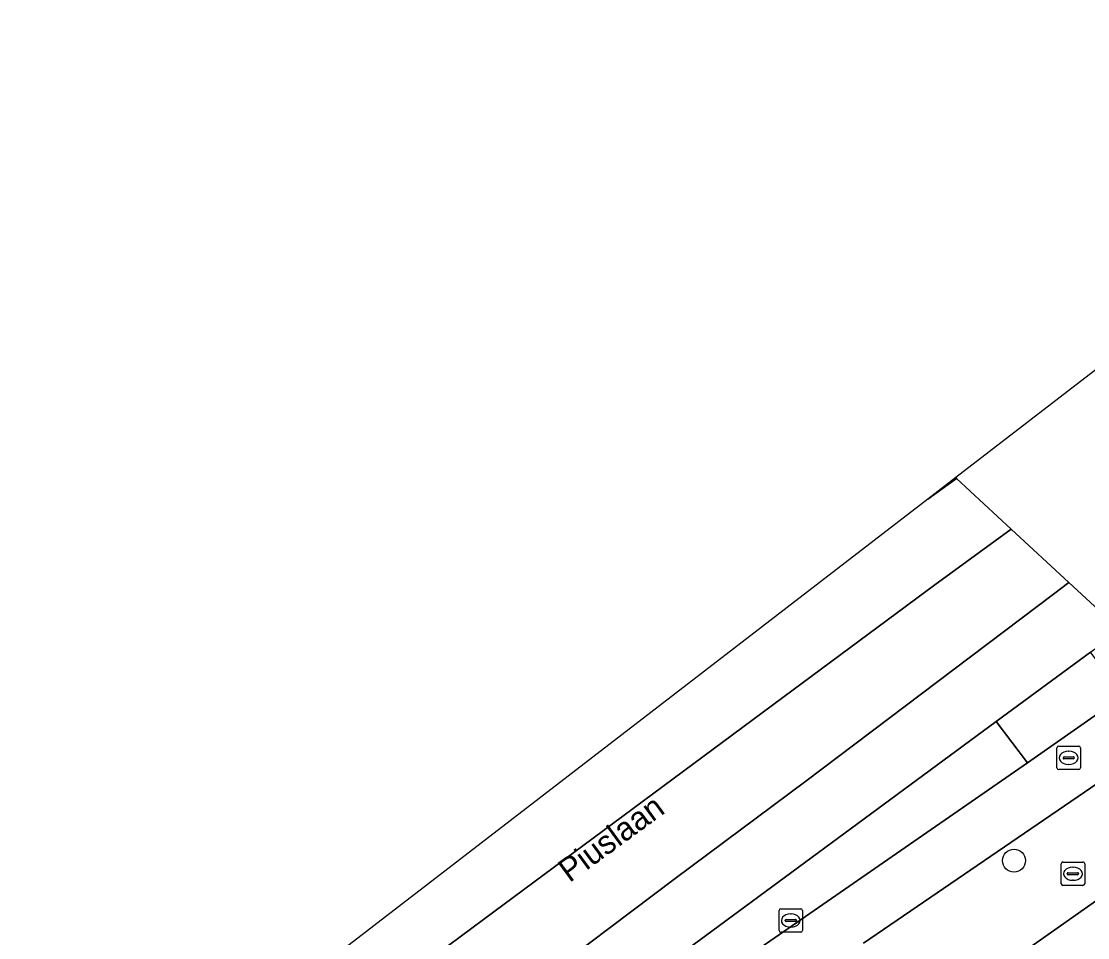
# Model space of a CAD drawing. Extents: x 162523 to 163266, y 381230 to 382050.
# Drawn here: x 162738.28 to 162783.8, y 382011.08 to 382050.2 of the extents above; entities that cross this region are included whole.
import ezdxf

# ---------------------------------------------------------------- set-up
doc = ezdxf.new("R2010")
doc.units = 0
for name, color, linetype in [('IMGEO_Berm_groen', 7, 'Continuous'), ('IMGEO_Boom', 7, 'Continuous'), ('IMGEO_Brandkraan', 7, 'Continuous'), ('IMGEO_Erf', 7, 'Continuous'), ('IMGEO_Fietspad_open', 7, 'Continuous'), ('IMGEO_Kolk', 7, 'Continuous'), ('IMGEO_Openbare_ruimte_label', 7, 'Continuous'), ('IMGEO_Rijbaan_regionaal_gesloten', 7, 'Continuous'), ('IMGEO_Rioolput', 7, 'Continuous'), ('IMGEO_Verkeerseiland_open', 7, 'Continuous'), ('IMGEO_Voetpad_open', 7, 'Continuous')]:
    doc.layers.add(name, color=color, linetype=linetype)

msp = doc.modelspace()

# ---------------------------------------------------------------- linework, layer by layer
at = {"layer": 'IMGEO_Berm_groen'}
for points in [[(162781.233, 382018.555), (162779.895, 382020.311), (162766.951, 382010.772), (162758.745, 382004.443), (162752.57, 381999.564)], [(162753.074, 381998.605), (162766.418, 382008.278), (162766.904, 382008.631), (162781.233, 382018.555)]]:
    msp.add_lwpolyline(points, dxfattribs=at)
at = {"layer": 'IMGEO_Boom'}
msp.add_circle((162780.658, 382014.375), 0.489, dxfattribs=at)
at = {"layer": 'IMGEO_Brandkraan'}
for p, q in [((162782.674, 382013.389), (162782.674, 382014.241)), ((162782.749, 382014.315), (162783.601, 382014.315)), ((162783.675, 382014.241), (162783.675, 382013.389)), ((162782.933, 382013.809), (162782.933, 382013.821)), ((162783.371, 382013.772), (162782.973, 382013.772)), ((162782.976, 382013.858), (162783.374, 382013.858)), ((162783.162, 382014.095), (162783.187, 382014.095)), ((162783.417, 382013.821), (162783.417, 382013.809)), ((162783.601, 382013.315), (162782.749, 382013.315)), ((162783.185, 382013.535), (162783.16, 382013.535))]:
    msp.add_line(p, q, dxfattribs=at)
for points in [[(162782.674, 382013.389), (162782.674, 382014.241)], [(162782.749, 382014.315), (162783.601, 382014.315)], [(162783.675, 382014.241), (162783.675, 382013.389)], [(162783.601, 382013.315), (162782.749, 382013.315)]]:
    msp.add_lwpolyline(points, dxfattribs=at)
for centre, radius, start, end in [((162782.751, 382014.239), 0.0765, 91.552, 178.448), ((162782.751, 382014.239), 0.0765, 91.552, 178.448), ((162783.599, 382014.239), 0.0765, 1.552, 88.448), ((162783.599, 382014.239), 0.0765, 1.552, 88.448), ((162782.973, 382013.818), 0.0403, 85.8775, 175.7526), ((162782.97, 382013.808), 0.0366, 178.938, 274.7102), ((162783.374, 382013.815), 0.043, 264.8664, 352.4533), ((162783.378, 382013.82), 0.0386, 1.7309, 96.639), ((162782.751, 382013.391), 0.0765, 181.552, 268.448), ((162782.751, 382013.391), 0.0765, 181.552, 268.448), ((162783.599, 382013.391), 0.0765, 271.552, 358.448), ((162783.599, 382013.391), 0.0765, 271.552, 358.448)]:
    msp.add_arc(centre, radius, start, end, dxfattribs=at)
for centre, major_axis, ratio, start_param, end_param in [((162783.161, 382013.815), (-0.387, 0.002), 0.722429, 4.712389, 7.853982), ((162783.186, 382013.815), (-0.39, 0.002), 0.717154, 1.570796, 4.712389)]:
    msp.add_ellipse(centre, major_axis=major_axis, ratio=ratio, start_param=start_param, end_param=end_param, dxfattribs=at)
at = {"layer": 'IMGEO_Erf'}
msp.add_lwpolyline([(162782.674, 382006.946), (162787.764, 382010.596), (162785.567, 382013.659), (162766.164, 382000), (162755.181, 381991.723), (162760.882, 381984.683), (162760.162, 381984.097), (162760.739, 381983.391), (162761.79, 381984.145), (162761, 381985.246), (162758.293, 381989.02), (162757.917, 381988.75), (162757.71, 381989.039), (162763.174, 381992.958), (162768.049, 381996.455), (162772.925, 381999.953), (162777.799, 382003.449)], close=True, dxfattribs=at)
at = {"layer": 'IMGEO_Fietspad_open'}
for points in [[(162791.384, 382025.248), (162789.079, 382023.911), (162786.651, 382022.311), (162786.465, 382022.17), (162785.329, 382021.396), (162784.645, 382020.936), (162781.233, 382018.555), (162766.904, 382008.631), (162766.418, 382008.278), (162753.074, 381998.605), (162744.092, 381992.496), (162739.98, 381989.555), (162741.237, 381987.785), (162759.286, 382000), (162759.577, 382000.197)], [(162774.24, 382010.849), (162788.25, 382020.423)]]:
    msp.add_lwpolyline(points, dxfattribs=at)
at = {"layer": 'IMGEO_Kolk'}
for p, q in [((162770.702, 382012.319), (162771.554, 382012.319)), ((162770.627, 382011.393), (162770.627, 382012.245)), ((162770.886, 382011.813), (162770.886, 382011.825)), ((162770.929, 382011.862), (162771.327, 382011.862)), ((162771.115, 382012.099), (162771.14, 382012.099)), ((162771.37, 382011.825), (162771.37, 382011.813)), ((162771.628, 382012.245), (162771.628, 382011.393)), ((162771.324, 382011.776), (162770.926, 382011.776)), ((162771.138, 382011.539), (162771.113, 382011.539)), ((162771.554, 382011.319), (162770.702, 382011.319))]:
    msp.add_line(p, q, dxfattribs=at)
for points in [[(162770.702, 382012.319), (162771.554, 382012.319)], [(162770.627, 382011.393), (162770.627, 382012.245)], [(162771.628, 382012.245), (162771.628, 382011.393)], [(162771.554, 382011.319), (162770.702, 382011.319)]]:
    msp.add_lwpolyline(points, dxfattribs=at)
for centre, radius, start, end in [((162770.704, 382012.243), 0.0765, 91.552, 178.448), ((162770.704, 382012.243), 0.0765, 91.552, 178.448), ((162771.552, 382012.243), 0.0765, 1.552, 88.448), ((162771.552, 382012.243), 0.0765, 1.552, 88.448), ((162770.926, 382011.822), 0.0403, 85.8775, 175.7526), ((162771.331, 382011.824), 0.0386, 1.7309, 96.639), ((162770.704, 382011.395), 0.0765, 181.552, 268.448), ((162770.704, 382011.395), 0.0765, 181.552, 268.448), ((162770.923, 382011.812), 0.0366, 178.938, 274.7102), ((162771.327, 382011.819), 0.043, 264.8664, 352.4533), ((162771.552, 382011.395), 0.0765, 271.552, 358.448), ((162771.552, 382011.395), 0.0765, 271.552, 358.448)]:
    msp.add_arc(centre, radius, start, end, dxfattribs=at)
for centre, major_axis, ratio, start_param, end_param in [((162771.114, 382011.819), (-0.387, 0.002), 0.722429, 4.712389, 7.853982), ((162771.139, 382011.819), (-0.39, 0.002), 0.717154, 1.570796, 4.712389)]:
    msp.add_ellipse(centre, major_axis=major_axis, ratio=ratio, start_param=start_param, end_param=end_param, dxfattribs=at)
at = {"layer": 'IMGEO_Rijbaan_regionaal_gesloten'}
for points in [[(162811.833, 382041.415), (162803.474, 382050.201), (162778.171, 382030.722), (162778.205, 382030.69), (162780.539, 382028.529), (162783.005, 382026.246), (162785.206, 382024.208), (162789.675, 382027.149), (162789.812, 382027.22), (162792.661, 382028.852), (162792.802, 382028.933), (162794.604, 382029.801), (162795.366, 382030.033), (162796.377, 382030.16), (162796.487, 382030.155), (162805.849, 382036.724), (162804.662, 382037.897)], [(162667.509, 381940.274), (162683.823, 381953.589), (162710.356, 381975.317), (162716.011, 381979.972), (162720.796, 381983.875), (162725.296, 381987.518), (162732.266, 381992.774), (162738.678, 381997.54), (162745.062, 382002.248), (162751.538, 382007.048), (162758.019, 382011.857), (162764.398, 382016.604), (162770.791, 382021.331), (162777.282, 382026.141), (162780.539, 382028.529), (162778.205, 382030.69), (162776.979, 382029.804), (162708.12, 381976.793), (162668.023, 381943.382)], [(162776.979, 382029.804), (162778.205, 382030.69), (162778.171, 382030.722), (162776.979, 382029.804)], [(162736.552, 381991.602), (162738.931, 381993.484), (162746.142, 381998.615), (162752.555, 382003.342), (162759.782, 382008.767), (162766.195, 382013.611), (162771.765, 382017.767), (162782.343, 382025.749), (162783.005, 382026.246), (162780.539, 382028.529), (162777.282, 382026.141), (162770.791, 382021.331), (162764.398, 382016.604), (162758.019, 382011.857), (162751.538, 382007.048), (162745.062, 382002.248), (162738.678, 381997.54), (162732.266, 381992.774)], [(162758.745, 382004.443), (162766.951, 382010.772), (162779.895, 382020.311), (162783.929, 382023.267), (162784.846, 382023.949), (162785.103, 382024.14), (162785.206, 382024.208), (162783.005, 382026.246), (162782.343, 382025.749), (162771.765, 382017.767), (162766.195, 382013.611), (162759.782, 382008.767), (162752.555, 382003.342), (162746.142, 381998.615), (162738.931, 381993.484), (162736.552, 381991.602), (162733.278, 381989.131), (162729.2, 381986.09), (162726.008, 381983.557), (162727.508, 381984.595), (162731.807, 381987.292), (162748.546, 381996.767)]]:
    msp.add_lwpolyline(points, dxfattribs=at)
at = {"layer": 'IMGEO_Rioolput'}
for p, q in [((162782.491, 382018.336), (162782.491, 382019.188)), ((162782.566, 382019.262), (162783.418, 382019.262)), ((162783.492, 382019.188), (162783.492, 382018.336)), ((162782.75, 382018.756), (162782.75, 382018.768)), ((162783.188, 382018.719), (162782.79, 382018.719)), ((162782.793, 382018.805), (162783.191, 382018.805)), ((162782.979, 382019.042), (162783.004, 382019.042)), ((162783.234, 382018.768), (162783.234, 382018.756)), ((162783.418, 382018.262), (162782.566, 382018.262)), ((162783.002, 382018.482), (162782.977, 382018.482))]:
    msp.add_line(p, q, dxfattribs=at)
for points in [[(162782.491, 382018.336), (162782.491, 382019.188)], [(162782.566, 382019.262), (162783.418, 382019.262)], [(162783.492, 382019.188), (162783.492, 382018.336)], [(162783.418, 382018.262), (162782.566, 382018.262)]]:
    msp.add_lwpolyline(points, dxfattribs=at)
for centre, radius, start, end in [((162782.568, 382019.186), 0.0765, 91.552, 178.448), ((162782.568, 382019.186), 0.0765, 91.552, 178.448), ((162783.416, 382019.186), 0.0765, 1.552, 88.448), ((162783.416, 382019.186), 0.0765, 1.552, 88.448), ((162782.79, 382018.765), 0.0403, 85.8775, 175.7526), ((162782.787, 382018.755), 0.0366, 178.938, 274.7102), ((162783.191, 382018.762), 0.043, 264.8664, 352.4533), ((162783.195, 382018.767), 0.0386, 1.7309, 96.639), ((162782.568, 382018.338), 0.0765, 181.552, 268.448), ((162782.568, 382018.338), 0.0765, 181.552, 268.448), ((162783.416, 382018.338), 0.0765, 271.552, 358.448), ((162783.416, 382018.338), 0.0765, 271.552, 358.448)]:
    msp.add_arc(centre, radius, start, end, dxfattribs=at)
for centre, major_axis, ratio, start_param, end_param in [((162782.978, 382018.762), (-0.387, 0.002), 0.722429, 4.712389, 7.853982), ((162783.003, 382018.762), (-0.39, 0.002), 0.717154, 1.570796, 4.712389)]:
    msp.add_ellipse(centre, major_axis=major_axis, ratio=ratio, start_param=start_param, end_param=end_param, dxfattribs=at)
at = {"layer": 'IMGEO_Verkeerseiland_open'}
msp.add_lwpolyline([(162779.895, 382020.311), (162781.233, 382018.555), (162784.645, 382020.936), (162785.329, 382021.396), (162783.929, 382023.267)], close=True, dxfattribs=at)
at = {"layer": 'IMGEO_Voetpad_open'}
for points in [[(162689.864, 381939.01), (162691.379, 381940.247), (162721.51, 381964.851), (162722.888, 381965.976), (162733.407, 381974.565), (162752.605, 381989.782), (162753.421, 381990.397), (162755.181, 381991.723), (162766.164, 382000), (162785.567, 382013.659), (162788.503, 382015.727), (162788.789, 382015.928), (162795.033, 382020.037)], [(162788.25, 382020.423), (162774.24, 382010.849)]]:
    msp.add_lwpolyline(points, dxfattribs=at)

# ---------------------------------------------------------------- texts
at = {"layer": 'IMGEO_Openbare_ruimte_label'}
msp.add_text('Piuslaan', height=1, rotation=36.2169, dxfattribs=at).set_placement((162761.683, 382013.41))

doc.saveas('drawing.dxf')
